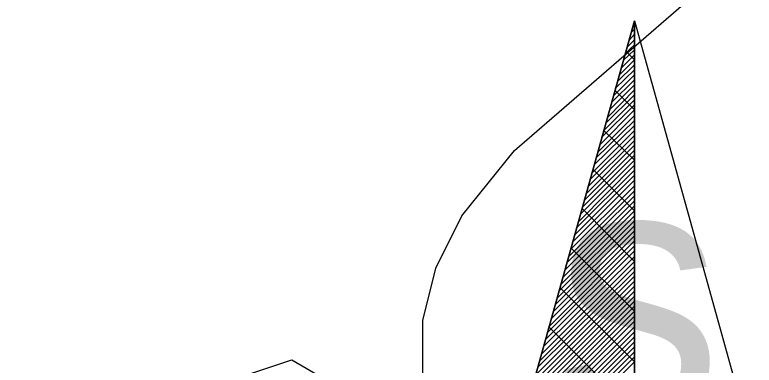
# Model space of a CAD drawing. Extents: x -729889 to -691139, y -995431 to -974354.
# Drawn here: x -725478.522 to -725476.718, y -978457.177 to -978456.321 of the extents above; entities that cross this region are included whole.
import ezdxf

# ---------------------------------------------------------------- set-up
doc = ezdxf.new("R2010")
doc.units = 0
doc.layers.add('Skutečně zaměřené kabelové vedení', color=7, linetype='Continuous')
doc.layers.add('Světelný bod se zemním svítidlem', color=7, linetype='Continuous')

# ---------------------------------------------------------------- blocks, each defined once
blk = doc.blocks.new('Světlo')
at = {"layer": 'Světelný bod se zemním svítidlem'}
for p, q in [((-0.3687, 0.3687), (0, 1.6939)), ((0, 1.6939), (-0.3687, 0.3687)), ((-0.2957, 0.6313), (0, 1.6939)), ((-0.0035, 1.6817), (0, 1.6852)), ((0, 1.6939), (0.3687, 0.3687)), ((0, 0), (0, 1.6939)), ((0, 1.6939), (0.2957, 0.6313)), ((0, 1.6939), (0, -1.3043)), ((-0.0122, 1.647), (0, 1.6609)), ((-0.0087, 1.6643), (0, 1.673)), ((-0.0174, 1.6296), (0, 1.647)), ((-0.0226, 1.6139), (0, 1.6348)), ((-0.0313, 1.5791), (0, 1.6104)), ((-0.0278, 1.5965), (0, 1.6226)), ((0, 1.5983), (-0.0209, 1.6191)), ((-0.0365, 1.5617), (0, 1.5983)), ((-0.047, 1.5287), (0, 1.5739)), ((-0.0417, 1.5443), (0, 1.5861)), ((-0.0504, 1.5113), (0, 1.5617)), ((-0.0609, 1.4765), (0, 1.5374)), ((-0.0557, 1.4939), (0, 1.5496)), ((-0.0643, 1.4591), (0, 1.5252)), ((0, 1.4765), (-0.047, 1.5235)), ((-0.0748, 1.4261), (0, 1.5009)), ((-0.0696, 1.4435), (0, 1.513)), ((-0.08, 1.4087), (0, 1.4887)), ((-0.0887, 1.3739), (0, 1.4626)), ((-0.0835, 1.3913), (0, 1.4765)), ((-0.0939, 1.3583), (0, 1.4504)), ((-0.1026, 1.3235), (0, 1.4261)), ((-0.0991, 1.3409), (0, 1.4383)), ((0, 1.353), (-0.0748, 1.4261)), ((-0.1078, 1.3061), (0, 1.4139)), ((-0.1165, 1.273), (0, 1.3896)), ((-0.113, 1.2887), (0, 1.4017)), ((-0.1217, 1.2557), (0, 1.3774)), ((-0.1322, 1.2209), (0, 1.353)), ((-0.127, 1.2383), (0, 1.3652)), ((-0.1357, 1.2035), (0, 1.3409)), ((-0.1409, 1.1878), (0, 1.3287)), ((0, 1.2296), (-0.1009, 1.3304)), ((-0.1513, 1.153), (0, 1.3043)), ((-0.1461, 1.1704), (0, 1.3165)), ((-0.1548, 1.1357), (0, 1.2904)), ((-0.1652, 1.1026), (0, 1.2661)), ((-0.16, 1.1183), (0, 1.2783)), ((-0.1687, 1.0852), (0, 1.2539)), ((-0.1791, 1.0504), (0, 1.2296)), ((-0.1739, 1.0678), (0, 1.2417)), ((0, 1.1061), (-0.127, 1.2348)), ((-0.1843, 1.033), (0, 1.2174)), ((-0.193, 1), (0, 1.193)), ((-0.1878, 1.0174), (0, 1.2052)), ((-0.1983, 0.9826), (0, 1.1809)), ((-0.207, 0.9478), (0, 1.1565)), ((-0.2035, 0.9652), (0, 1.1687)), ((-0.2122, 0.9322), (0, 1.1443)), ((0, 0.9843), (-0.1548, 1.1391)), ((-0.2226, 0.8974), (0, 1.1183)), ((-0.2174, 0.9148), (0, 1.1322)), ((-0.2261, 0.88), (0, 1.1061)), ((-0.2313, 0.8626), (0, 1.0939)), ((-0.24, 0.8296), (0, 1.0696)), ((-0.2365, 0.847), (0, 1.0817)), ((-0.2452, 0.8122), (0, 1.0574)), ((0, 1.0522), (0, 1.0504)), ((-0.2557, 0.7774), (0, 1.033)), ((-0.2504, 0.7948), (0, 1.0452)), ((0, 0.8609), (-0.1809, 1.0417)), ((-0.2591, 0.7617), (0, 1.0209)), ((-0.2696, 0.727), (0, 0.9965)), ((-0.2643, 0.7443), (0, 1.0087)), ((-0.2748, 0.7096), (0, 0.9843)), ((-0.2835, 0.6765), (0, 0.96)), ((-0.2783, 0.6922), (0, 0.9722)), ((-0.2887, 0.6591), (0, 0.9461)), ((0, 0.7374), (-0.2087, 0.9461)), ((-0.2974, 0.6243), (0, 0.9217)), ((-0.2922, 0.6417), (0, 0.9339)), ((-0.3026, 0.607), (0, 0.9096)), ((-0.3113, 0.5739), (0, 0.8852)), ((-0.3078, 0.5913), (0, 0.8974)), ((-0.3165, 0.5565), (0, 0.873)), ((-0.3217, 0.5391), (0, 0.8609))]:
    blk.add_line(p, q, dxfattribs=at)
blk.add_text('s', height=0.6087, dxfattribs=at).set_placement((-0.1939, 0.7324))

msp = doc.modelspace()

# ---------------------------------------------------------------- linework, layer by layer
at = {"layer": 'Skutečně zaměřené kabelové vedení'}
for points in [[(-725477.0086, -978458.0297), (-725477.5268, -978457.2274), (-725477.5268, -978457.0676), (-725477.4948, -978456.9397), (-725477.4309, -978456.8118), (-725477.3031, -978456.652), (-725476.8236, -978456.2365), (-725476.2163, -978455.6931), (-725475.0016, -978454.7661), (-725474.2984, -978454.1268), (-725473.0198, -978453.04), (-725471.4855, -978451.7615), (-725470.7504, -978451.1541), (-725470.3668, -978450.8025), (-725470.1111, -978450.7386), (-725469.8554, -978450.8025), (-725468.353, -978451.3459), (-725467.7291, -978451.595)], [(-725486.7622, -978464.6675), (-725487.5317, -978463.844), (-725484.6229, -978461.7024), (-725483.7599, -978461.0631), (-725482.2575, -978459.9763), (-725480.3077, -978458.6658), (-725478.3259, -978457.3233), (-725477.8465, -978457.1635), (-725477.4629, -978457.3872), (-725477.0086, -978458.0297)]]:
    msp.add_lwpolyline(points, dxfattribs=at)

# ---------------------------------------------------------------- block references
at = {"layer": 'Světelný bod se zemním svítidlem', "xscale": 1.0005800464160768, "yscale": 1.0005800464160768}
msp.add_blockref('Světlo', (-725477.01, -978458.03), dxfattribs=at)

doc.saveas('drawing.dxf')
